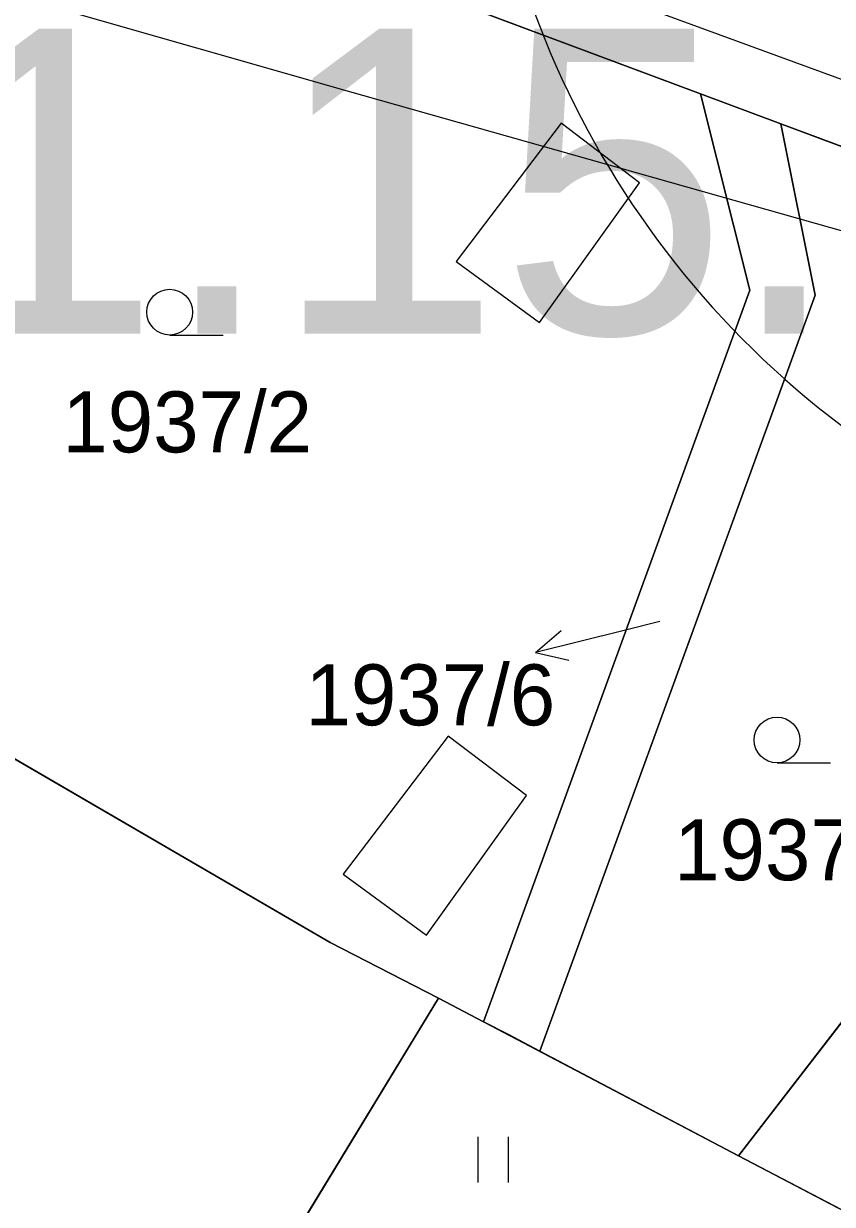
# Model space of a CAD drawing. Extents: x -706130 to -698555, y -971544 to -967260.
# Drawn here: x -703691.03 to -703664.53, y -970382.21 to -970343.49 of the extents above; entities that cross this region are included whole.
import ezdxf

# ---------------------------------------------------------------- set-up
doc = ezdxf.new("R2010")
doc.units = 0
for name, color, linetype in [('_Doplněk budov pro zastavěnost', 7, 'Continuous'), ('Docházková izochrona - VLAK N', 7, 'Continuous'), ('Hranice intravilán', 7, 'Continuous'), ('KN_Hranice_parcel', 7, 'Continuous'), ('KN_Parcelni cisla', 7, 'Continuous'), ('KN_Parcelni cisla_sipky', 7, 'Continuous'), ('KN_Polygon parcely', 7, 'Continuous'), ('KN_POZEMKY_14_OSTATNI PLOCHA', 7, 'Continuous'), ('KN_POZEMKY_5_ZAHRADA', 7, 'Continuous'), ('KN_POZEMKY_7_TTP', 7, 'Continuous'), ('KN_VYUZITI_17_ostatni plocha_ostatni komunikace', 7, 'Continuous'), ('KN_Značky kultur', 7, 'Continuous'), ('Komunikace mistni obsluzne - osy S', 7, 'Continuous'), ('OP lesa 30 m', 7, 'Continuous'), ('Plochy N_P ŠRAFY', 7, 'Continuous'), ('Plochy smíšené obytné venkovské N', 7, 'Continuous'), ('Plochy smíšené obytné venkovské S', 7, 'Continuous'), ('Plochy verejnych prostranstvi - komunikace ostatni S', 7, 'Continuous'), ('Plochy zemědělské všeobecné CELEK S', 7, 'Continuous'), ('Plochy zmen_ zastavitelne plochy', 7, 'Continuous'), ('Plochy zmen_ zastavitelne plochy_ZAKL', 7, 'Continuous'), ('Regulační bloky v krajině S', 7, 'Continuous'), ('Regulační bloky zastavitelné N', 7, 'Continuous'), ('Regulační bloky zastavěné S', 7, 'Continuous'), ('Regulační kódy zastavěné S', 7, 'Continuous'), ('Vodovodní řady - rozváděcí S', 7, 'Continuous'), ('Zastavene uzemi N', 7, 'Continuous'), ('Zastavene uzemi plochy N', 7, 'Continuous'), ('Zábory hodnocené - plochy', 7, 'Continuous')]:
    doc.layers.add(name, color=color, linetype=linetype)

msp = doc.modelspace()

# ---------------------------------------------------------------- linework, layer by layer
at = {"layer": '_Doplněk budov pro zastavěnost'}
for p, q in [((-703674.124, -970353.287), (-703670.848, -970348.705)), ((-703676.854, -970351.287), (-703674.124, -970353.287)), ((-703677.83, -970373.38), (-703674.554, -970368.797)), ((-703680.56, -970371.38), (-703677.83, -970373.38))]:
    msp.add_line(p, q, dxfattribs=at)
for points in [[(-703670.848, -970348.705), (-703673.414, -970346.757), (-703676.854, -970351.287)], [(-703674.554, -970368.797), (-703677.12, -970366.85), (-703680.56, -970371.38)]]:
    msp.add_lwpolyline(points, dxfattribs=at)
at = {"layer": 'Docházková izochrona - VLAK N'}
msp.add_circle((-704165.451, -969778.767), 800, dxfattribs=at)
at = {"layer": 'Hranice intravilán'}
msp.add_lwpolyline([(-703779.568, -970321.3), (-703745.69, -970325.55), (-703740.94, -970326.57), (-703736.38, -970327.55), (-703708.6, -970335.58), (-703708.6, -970335.58), (-703697.44, -970337.82), (-703702.57, -970361.06), (-703680.99, -970373.62), (-703677.44, -970375.45), (-703667.6, -970380.62), (-703658.2, -970385.54), (-703677.81, -970390.42), (-703676.96, -970394.67), (-703680.68, -970395.2), (-703689.12, -970396.4), (-703695.42, -970397.52), (-703706.66, -970399.52), (-703700.52, -970426.11), (-703671.68, -970421.04), (-703635.34, -970415.7)], dxfattribs=at)
at = {"layer": 'KN_Hranice_parcel'}
for p, q in [((-703668.85, -970345.79), (-703666.22, -970346.77)), ((-703666.22, -970346.77), (-703650.61, -970352.61)), ((-703656.61, -970366.35), (-703667.6, -970380.62)), ((-703690.3, -970396.61), (-703677.44, -970375.45)), ((-703677.44, -970375.45), (-703675.96, -970376.22)), ((-703667.6, -970380.62), (-703674.12, -970377.18)), ((-703667.6, -970380.62), (-703658.2, -970385.54))]:
    msp.add_line(p, q, dxfattribs=at)
for points in [[(-703668.85, -970345.79), (-703679.83, -970341.68), (-703697.44, -970337.82)], [(-703675.96, -970376.22), (-703667.23, -970352.23), (-703668.85, -970345.79)], [(-703666.22, -970346.77), (-703665.09, -970352.39), (-703674.12, -970377.18)], [(-703677.44, -970375.45), (-703680.99, -970373.62), (-703702.57, -970361.06)], [(-703674.12, -970377.18), (-703675.14, -970376.64), (-703675.96, -970376.22)]]:
    msp.add_lwpolyline(points, dxfattribs=at)
at = {"layer": 'KN_Parcelni cisla_sipky'}
for p, q in [((-703674.262, -970364.116), (-703673.411, -970363.388)), ((-703671.35, -970363.39), (-703674.262, -970364.116)), ((-703670.18, -970363.1), (-703671.35, -970363.39)), ((-703674.262, -970364.116), (-703673.169, -970364.36))]:
    msp.add_line(p, q, dxfattribs=at)
at = {"layer": 'KN_Polygon parcely'}
for points in [[(-703799.81, -970318.76), (-703745.69, -970325.55), (-703740.94, -970326.57), (-703751, -970333.7), (-703747.69, -970335.57), (-703736.38, -970327.55), (-703708.6, -970335.58), (-703697.44, -970337.82), (-703679.83, -970341.68), (-703668.85, -970345.79), (-703666.22, -970346.77), (-703650.61, -970352.61), (-703647.74, -970354.41), (-703641.62, -970358.25), (-703636.11, -970363.08), (-703623.01, -970370.91)], [(-703781.1, -970410.72), (-703763.94, -970409.03), (-703727.07, -970403.05), (-703717.43, -970401.38), (-703706.66, -970399.52), (-703698.37, -970398.04), (-703695.42, -970397.52), (-703690.3, -970396.61), (-703677.44, -970375.45), (-703680.99, -970373.62), (-703702.57, -970361.06), (-703747.69, -970335.57), (-703751, -970333.7), (-703740.94, -970326.57), (-703745.69, -970325.55), (-703799.81, -970318.76)]]:
    msp.add_lwpolyline(points, dxfattribs=at)
for points in [[(-703677.44, -970375.45), (-703675.96, -970376.22), (-703667.23, -970352.23), (-703668.85, -970345.79), (-703679.83, -970341.68), (-703697.44, -970337.82), (-703702.57, -970361.06), (-703680.99, -970373.62)], [(-703666.22, -970346.77), (-703668.85, -970345.79), (-703667.23, -970352.23), (-703675.96, -970376.22), (-703675.14, -970376.64), (-703674.12, -970377.18), (-703665.09, -970352.39)], [(-703674.12, -970377.18), (-703667.6, -970380.62), (-703656.61, -970366.35), (-703659.83, -970365.02), (-703663.14, -970362.56), (-703660.82, -970359.82), (-703657.7, -970362.14), (-703650.61, -970352.61), (-703666.22, -970346.77), (-703665.09, -970352.39)], [(-703667.6, -970380.62), (-703658.2, -970385.54), (-703649.72, -970371.23), (-703656.61, -970366.35)], [(-703675.96, -970376.22), (-703677.44, -970375.45), (-703690.3, -970396.61), (-703689.12, -970396.4), (-703680.68, -970395.2), (-703676.96, -970394.67), (-703677.81, -970390.42), (-703658.2, -970385.54), (-703667.6, -970380.62), (-703674.12, -970377.18), (-703675.14, -970376.64)]]:
    msp.add_lwpolyline(points, close=True, dxfattribs=at)
at = {"layer": 'KN_POZEMKY_14_OSTATNI PLOCHA'}
for p, q in [((-703668.85, -970345.79), (-703679.83, -970341.68)), ((-703666.22, -970346.77), (-703668.85, -970345.79)), ((-703650.61, -970352.61), (-703666.22, -970346.77))]:
    msp.add_line(p, q, dxfattribs=at)
at = {"layer": 'KN_POZEMKY_5_ZAHRADA'}
for p, q in [((-703679.83, -970341.68), (-703668.85, -970345.79)), ((-703668.85, -970345.79), (-703666.22, -970346.77)), ((-703667.23, -970352.23), (-703668.85, -970345.79)), ((-703668.85, -970345.79), (-703667.23, -970352.23)), ((-703665.09, -970352.39), (-703666.22, -970346.77)), ((-703666.22, -970346.77), (-703650.61, -970352.61)), ((-703666.22, -970346.77), (-703665.09, -970352.39)), ((-703675.96, -970376.22), (-703667.23, -970352.23)), ((-703667.23, -970352.23), (-703675.96, -970376.22)), ((-703674.12, -970377.18), (-703665.09, -970352.39)), ((-703665.09, -970352.39), (-703674.12, -970377.18)), ((-703680.99, -970373.62), (-703702.57, -970361.06)), ((-703667.6, -970380.62), (-703656.61, -970366.35)), ((-703656.61, -970366.35), (-703667.6, -970380.62)), ((-703677.44, -970375.45), (-703680.99, -970373.62)), ((-703675.96, -970376.22), (-703677.44, -970375.45)), ((-703675.14, -970376.64), (-703675.96, -970376.22)), ((-703674.12, -970377.18), (-703675.14, -970376.64)), ((-703667.6, -970380.62), (-703674.12, -970377.18)), ((-703658.2, -970385.54), (-703667.6, -970380.62))]:
    msp.add_line(p, q, dxfattribs=at)
at = {"layer": 'KN_POZEMKY_7_TTP'}
for p, q in [((-703702.57, -970361.06), (-703680.99, -970373.62)), ((-703680.99, -970373.62), (-703677.44, -970375.45)), ((-703677.44, -970375.45), (-703690.3, -970396.61)), ((-703690.3, -970396.61), (-703677.44, -970375.45)), ((-703677.44, -970375.45), (-703675.96, -970376.22)), ((-703675.96, -970376.22), (-703675.14, -970376.64)), ((-703675.14, -970376.64), (-703674.12, -970377.18)), ((-703674.12, -970377.18), (-703667.6, -970380.62)), ((-703667.6, -970380.62), (-703658.2, -970385.54))]:
    msp.add_line(p, q, dxfattribs=at)
at = {"layer": 'KN_VYUZITI_17_ostatni plocha_ostatni komunikace'}
for p, q in [((-703668.85, -970345.79), (-703679.83, -970341.68)), ((-703666.22, -970346.77), (-703668.85, -970345.79)), ((-703650.61, -970352.61), (-703666.22, -970346.77))]:
    msp.add_line(p, q, dxfattribs=at)
at = {"layer": 'KN_Značky kultur'}
for p, q in [((-703686.243, -970353.7), (-703684.493, -970353.7)), ((-703666.343, -970367.73), (-703664.593, -970367.73)), ((-703676.141, -970381.49), (-703676.141, -970379.99)), ((-703675.14, -970381.49), (-703675.14, -970379.99))]:
    msp.add_line(p, q, dxfattribs=at)
for centre in [(-703686.243, -970352.95), (-703666.343, -970366.98)]:
    msp.add_circle(centre, 0.75, dxfattribs=at)
at = {"layer": 'Komunikace mistni obsluzne - osy S'}
msp.add_lwpolyline([(-703799.428, -970313.344), (-703772.67, -970319.119), (-703743.027, -970323.757), (-703708.137, -970333.12), (-703680.068, -970339.508), (-703649.725, -970350.621), (-703637.833, -970358.584), (-703617.917, -970371.863), (-703601.041, -970383.676), (-703594.395, -970389.101), (-703577.781, -970405.465), (-703560.38, -970424.891), (-703546.214, -970436.092), (-703539.83, -970448.867), (-703526.801, -970463.743), (-703512.023, -970487.895), (-703508.088, -970496.558), (-703493.66, -970517.034), (-703472.761, -970538.298), (-703457.371, -970558.511), (-703445.042, -970579.512), (-703433.936, -970599.551), (-703430.788, -970606.026), (-703418.218, -970645.464)], dxfattribs=at)
at = {"layer": 'OP lesa 30 m'}
msp.add_arc((-703646.15, -970332.73), 30, 181.8618, 240.3433, dxfattribs=at)
at = {"layer": 'Plochy N_P ŠRAFY'}
for p, q in [((-703656.61, -970366.35), (-703667.6, -970380.62)), ((-703677.44, -970375.45), (-703690.3, -970396.61)), ((-703675.96, -970376.22), (-703677.44, -970375.45)), ((-703675.14, -970376.64), (-703675.96, -970376.22)), ((-703674.12, -970377.18), (-703675.14, -970376.64)), ((-703667.6, -970380.62), (-703674.12, -970377.18))]:
    msp.add_line(p, q, dxfattribs=at)
at = {"layer": 'Plochy smíšené obytné venkovské N'}
for p, q in [((-703656.61, -970366.35), (-703667.6, -970380.62)), ((-703677.44, -970375.45), (-703690.3, -970396.61)), ((-703675.96, -970376.22), (-703677.44, -970375.45)), ((-703675.14, -970376.64), (-703675.96, -970376.22)), ((-703674.12, -970377.18), (-703675.14, -970376.64)), ((-703667.6, -970380.62), (-703674.12, -970377.18))]:
    msp.add_line(p, q, dxfattribs=at)
at = {"layer": 'Plochy smíšené obytné venkovské S'}
for p, q in [((-703668.85, -970345.79), (-703679.83, -970341.68)), ((-703666.22, -970346.77), (-703668.85, -970345.79)), ((-703650.61, -970352.61), (-703666.22, -970346.77)), ((-703702.57, -970361.06), (-703680.99, -970373.62)), ((-703667.6, -970380.62), (-703656.61, -970366.35)), ((-703680.99, -970373.62), (-703677.44, -970375.45)), ((-703677.44, -970375.45), (-703675.96, -970376.22)), ((-703675.96, -970376.22), (-703675.14, -970376.64)), ((-703675.14, -970376.64), (-703674.12, -970377.18)), ((-703674.12, -970377.18), (-703667.6, -970380.62))]:
    msp.add_line(p, q, dxfattribs=at)
at = {"layer": 'Plochy verejnych prostranstvi - komunikace ostatni S'}
msp.add_lwpolyline([(-703799.81, -970318.76), (-703745.69, -970325.55), (-703740.94, -970326.57), (-703751, -970333.7), (-703747.69, -970335.57), (-703736.38, -970327.55), (-703708.6, -970335.58), (-703697.44, -970337.82), (-703679.83, -970341.68), (-703668.85, -970345.79), (-703666.22, -970346.77), (-703650.61, -970352.61), (-703647.74, -970354.41), (-703641.62, -970358.25), (-703636.11, -970363.08), (-703623.01, -970370.91)], dxfattribs=at)
at = {"layer": 'Plochy zemědělské všeobecné CELEK S'}
for p, q in [((-703680.99, -970373.62), (-703702.57, -970361.06)), ((-703677.44, -970375.45), (-703680.99, -970373.62)), ((-703690.3, -970396.61), (-703677.44, -970375.45))]:
    msp.add_line(p, q, dxfattribs=at)
at = {"layer": 'Plochy zmen_ zastavitelne plochy'}
msp.add_lwpolyline([(-703631.37, -970382.54), (-703626.81, -970392.67), (-703658.2, -970385.54), (-703677.81, -970390.42), (-703676.96, -970394.67), (-703680.68, -970395.2), (-703689.12, -970396.4), (-703690.3, -970396.61), (-703677.44, -970375.45), (-703675.96, -970376.22), (-703675.14, -970376.64), (-703674.12, -970377.18), (-703667.6, -970380.62), (-703656.61, -970366.35), (-703649.72, -970371.23), (-703648.7, -970371.96), (-703640.2, -970373.6), (-703631.78, -970379.51), (-703628.77, -970375.23), (-703626.94, -970376.52), (-703623.01, -970370.91), (-703622.48, -970371.21), (-703623.5, -970372.79), (-703629.68, -970382.36)], close=True, dxfattribs=at)
at = {"layer": 'Plochy zmen_ zastavitelne plochy_ZAKL'}
msp.add_lwpolyline([(-703631.37, -970382.54), (-703626.81, -970392.67), (-703658.2, -970385.54), (-703677.81, -970390.42), (-703676.96, -970394.67), (-703680.68, -970395.2), (-703689.12, -970396.4), (-703690.3, -970396.61), (-703677.44, -970375.45), (-703675.96, -970376.22), (-703675.14, -970376.64), (-703674.12, -970377.18), (-703667.6, -970380.62), (-703656.61, -970366.35), (-703649.72, -970371.23), (-703648.7, -970371.96), (-703640.2, -970373.6), (-703631.78, -970379.51), (-703628.77, -970375.23), (-703626.94, -970376.52), (-703623.01, -970370.91), (-703622.48, -970371.21), (-703623.5, -970372.79), (-703629.68, -970382.36)], close=True, dxfattribs=at)
at = {"layer": 'Regulační bloky v krajině S'}
for p, q in [((-703680.99, -970373.62), (-703702.57, -970361.06)), ((-703677.44, -970375.45), (-703680.99, -970373.62)), ((-703690.3, -970396.61), (-703677.44, -970375.45))]:
    msp.add_line(p, q, dxfattribs=at)
at = {"layer": 'Regulační bloky zastavitelné N'}
msp.add_lwpolyline([(-703631.37, -970382.54), (-703626.81, -970392.67), (-703658.2, -970385.54), (-703677.81, -970390.42), (-703676.96, -970394.67), (-703680.68, -970395.2), (-703689.12, -970396.4), (-703690.3, -970396.61), (-703677.44, -970375.45), (-703675.96, -970376.22), (-703675.14, -970376.64), (-703674.12, -970377.18), (-703667.6, -970380.62), (-703656.61, -970366.35), (-703649.72, -970371.23), (-703648.7, -970371.96), (-703640.2, -970373.6), (-703631.78, -970379.51), (-703628.77, -970375.23), (-703626.94, -970376.52), (-703623.01, -970370.91), (-703622.48, -970371.21), (-703623.5, -970372.79), (-703629.68, -970382.36)], close=True, dxfattribs=at)
at = {"layer": 'Regulační bloky zastavěné S'}
for p, q in [((-703668.85, -970345.79), (-703679.83, -970341.68)), ((-703666.22, -970346.77), (-703668.85, -970345.79)), ((-703650.61, -970352.61), (-703666.22, -970346.77)), ((-703702.57, -970361.06), (-703680.99, -970373.62)), ((-703667.6, -970380.62), (-703656.61, -970366.35)), ((-703680.99, -970373.62), (-703677.44, -970375.45)), ((-703677.44, -970375.45), (-703675.96, -970376.22)), ((-703675.96, -970376.22), (-703675.14, -970376.64)), ((-703675.14, -970376.64), (-703674.12, -970377.18)), ((-703674.12, -970377.18), (-703667.6, -970380.62))]:
    msp.add_line(p, q, dxfattribs=at)
msp.add_lwpolyline([(-703799.81, -970318.76), (-703745.69, -970325.55), (-703740.94, -970326.57), (-703751, -970333.7), (-703747.69, -970335.57), (-703736.38, -970327.55), (-703708.6, -970335.58), (-703697.44, -970337.82), (-703679.83, -970341.68), (-703668.85, -970345.79), (-703666.22, -970346.77), (-703650.61, -970352.61), (-703647.74, -970354.41), (-703641.62, -970358.25), (-703636.11, -970363.08), (-703623.01, -970370.91)], dxfattribs=at)
at = {"layer": 'Vodovodní řady - rozváděcí S'}
msp.add_lwpolyline([(-703414.392, -970657.693), (-703429.867, -970607.822), (-703442.266, -970580.55), (-703453.418, -970563.041), (-703463.4, -970548.877), (-703475.5, -970533.543), (-703488.102, -970519.658), (-703499.868, -970504.849), (-703513.523, -970483.871), (-703531.459, -970457.7), (-703535.385, -970452.279), (-703550.662, -970437.263), (-703601.286, -970390.979), (-703638.654, -970361.134), (-703658.242, -970351.978), (-703680.412, -970345.708), (-703705.115, -970338.641), (-703778.014, -970321.904)], dxfattribs=at)
at = {"layer": 'Zastavene uzemi N'}
msp.add_lwpolyline([(-703779.568, -970321.3), (-703745.69, -970325.55), (-703740.94, -970326.57), (-703736.38, -970327.55), (-703747.69, -970335.57), (-703702.57, -970361.06), (-703680.99, -970373.62), (-703677.44, -970375.45), (-703675.96, -970376.22), (-703675.14, -970376.64), (-703674.12, -970377.18), (-703667.6, -970380.62), (-703658.2, -970385.54)], dxfattribs=at)
at = {"layer": 'Zastavene uzemi plochy N'}
msp.add_lwpolyline([(-703779.568, -970321.3), (-703745.69, -970325.55), (-703740.94, -970326.57), (-703736.38, -970327.55), (-703747.69, -970335.57), (-703702.57, -970361.06), (-703680.99, -970373.62), (-703677.44, -970375.45), (-703675.96, -970376.22), (-703675.14, -970376.64), (-703674.12, -970377.18), (-703667.6, -970380.62), (-703658.2, -970385.54)], dxfattribs=at)
at = {"layer": 'Zábory hodnocené - plochy'}
msp.add_lwpolyline([(-703631.37, -970382.54), (-703626.81, -970392.67), (-703658.2, -970385.54), (-703677.81, -970390.42), (-703676.96, -970394.67), (-703680.68, -970395.2), (-703689.12, -970396.4), (-703690.3, -970396.61), (-703677.44, -970375.45), (-703675.96, -970376.22), (-703675.14, -970376.64), (-703674.12, -970377.18), (-703667.6, -970380.62), (-703656.61, -970366.35), (-703649.72, -970371.23), (-703648.7, -970371.96), (-703640.2, -970373.6), (-703631.78, -970379.51), (-703628.77, -970375.23), (-703626.94, -970376.52), (-703623.01, -970370.91), (-703622.48, -970371.21), (-703623.5, -970372.79), (-703629.68, -970382.36)], close=True, dxfattribs=at)

# ---------------------------------------------------------------- texts
at = {"layer": 'KN_Parcelni cisla'}
for s, p in [('1937/2', (-703689.76, -970357.549)), ('1937/6', (-703681.792, -970366.5)), ('1937/5', (-703669.713, -970371.58))]:
    msp.add_text(s, height=2, dxfattribs=at).set_placement(p)
at = {"layer": 'Regulační kódy zastavěné S'}
msp.add_text('SV.1.15.70', height=10, dxfattribs=at).set_placement((-703715.548, -970353.656))

doc.saveas('drawing.dxf')
